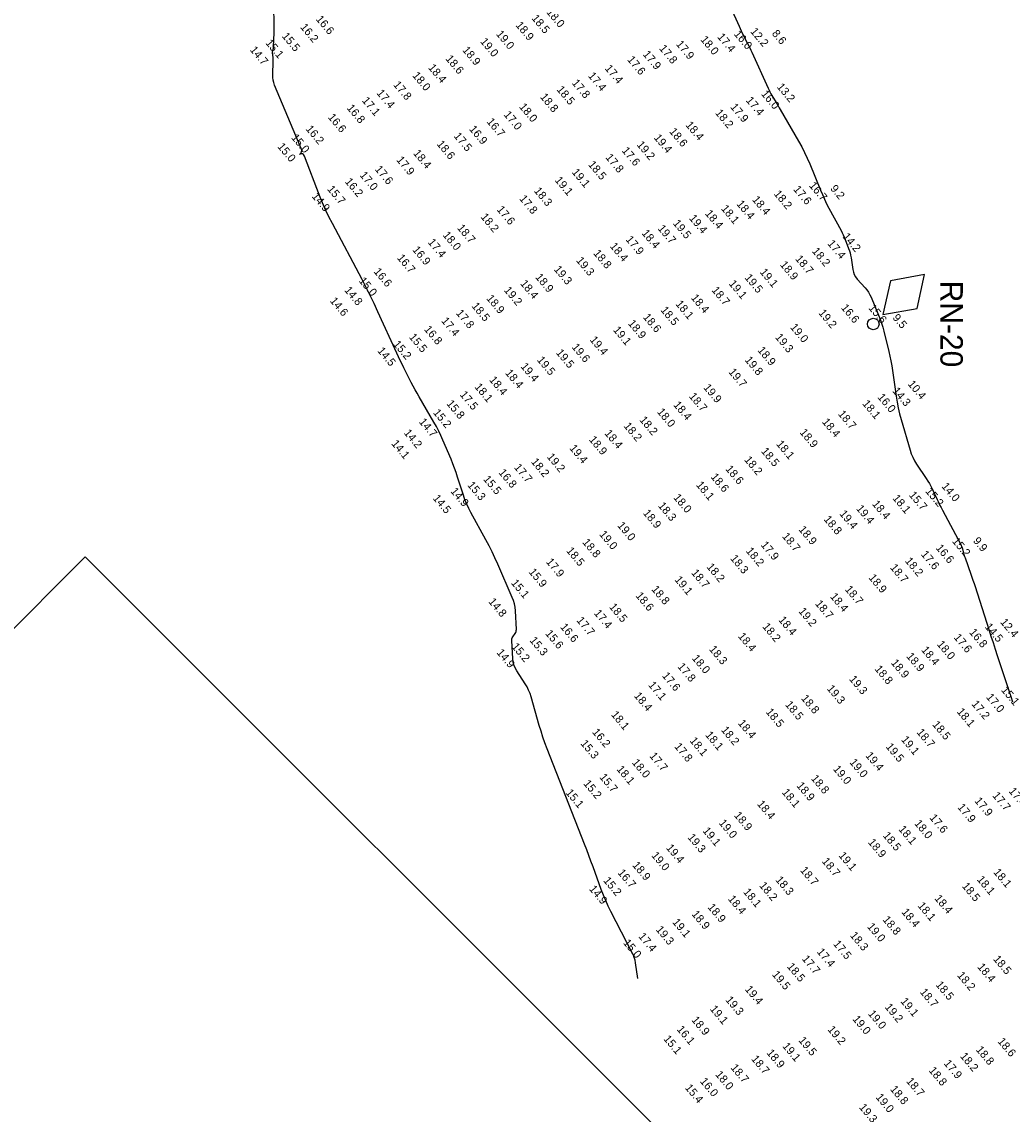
# Model space of a CAD drawing. Extents: x 988130 to 1132882, y 654656 to 841453.
# Drawn here: x 1109873 to 1110492, y 679738 to 680420 of the extents above; entities that cross this region are included whole.
import ezdxf

# ---------------------------------------------------------------- set-up
doc = ezdxf.new("R2010")
doc.units = 0
for name, color, linetype in [('V-ANNO-KEYM', 7, 'Continuous'), ('V-CHAN-NAID', 7, 'Continuous'), ('V-TOPO-MAJR', 7, 'Continuous'), ('V-TOPO-SOUN', 7, 'Continuous')]:
    doc.layers.add(name, color=color, linetype=linetype)

msp = doc.modelspace()

# ---------------------------------------------------------------- linework, layer by layer
at = {"layer": 'V-ANNO-KEYM'}
for p in [(1108026.58, 678199.38), (1111800.58, 678199.38)]:
    msp.add_line(p, (1109912.98, 680085.78), dxfattribs=at)
at = {"layer": 'V-CHAN-NAID'}
msp.add_lwpolyline([(1110410.99, 680237.1), (1110432.28, 680240.97), (1110436.89, 680262.1), (1110415.6, 680258.23)], close=True, dxfattribs=at)
msp.add_circle((1110404.95, 680231.26), 3.6, dxfattribs=at)
at = {"layer": 'V-TOPO-MAJR'}
for points in [[(1110303.86, 680455.4), (1110321.2, 680417.16), (1110321.83, 680415.79), (1110322.47, 680414.43), (1110323.12, 680413.08), (1110323.79, 680411.74), (1110326.5, 680406.37), (1110327.17, 680405.02), (1110327.82, 680403.67), (1110328.46, 680402.31), (1110329.09, 680400.95), (1110339.31, 680378.44), (1110339.85, 680377.29), (1110340.43, 680376.16), (1110341.04, 680375.05), (1110341.68, 680373.95), (1110344.32, 680369.6), (1110344.98, 680368.51), (1110345.63, 680367.42), (1110346.28, 680366.32), (1110346.91, 680365.22), (1110358.31, 680345.45), (1110360.24, 680341.98), (1110362.04, 680338.45), (1110363.73, 680334.85), (1110365.29, 680331.2), (1110371.92, 680314.93), (1110373.15, 680312.04), (1110374.45, 680309.18), (1110375.83, 680306.35), (1110377.29, 680303.56), (1110384.84, 680289.61), (1110385.53, 680288.27), (1110386.19, 680286.91), (1110386.8, 680285.53), (1110387.36, 680284.13), (1110389.53, 680278.49), (1110390.03, 680277.06), (1110390.45, 680275.62), (1110390.8, 680274.16), (1110391.06, 680272.68), (1110392.15, 680265.38), (1110392.51, 680263.71), (1110393.11, 680262.16), (1110393.93, 680260.71), (1110394.97, 680259.36), (1110399.83, 680253.93), (1110400.97, 680252.55), (1110401.98, 680251.1), (1110402.86, 680249.56), (1110403.61, 680247.95), (1110408.3, 680236.77), (1110409.26, 680234.34), (1110410.12, 680231.87), (1110410.89, 680229.38), (1110411.55, 680226.85), (1110414.63, 680214.17), (1110415.31, 680211.2), (1110415.92, 680208.22), (1110416.46, 680205.23), (1110416.93, 680202.22), (1110419.22, 680186.15), (1110419.81, 680182.48), (1110420.53, 680178.83), (1110421.38, 680175.22), (1110422.35, 680171.63), (1110427.9, 680152.56), (1110428.67, 680150.26), (1110429.6, 680148.04), (1110430.7, 680145.89), (1110431.97, 680143.82), (1110438.04, 680134.72), (1110439.04, 680133.17), (1110439.97, 680131.58), (1110440.84, 680129.95), (1110441.66, 680128.29), (1110444.78, 680121.59), (1110445.57, 680119.92), (1110446.39, 680118.26), (1110447.23, 680116.61), (1110448.09, 680114.97), (1110459.59, 680093.5), (1110459.91, 680092.86), (1110460.19, 680092.2), (1110460.43, 680091.53), (1110460.64, 680090.85), (1110461.37, 680088.07), (1110461.56, 680087.38), (1110461.77, 680086.69), (1110461.98, 680086), (1110462.22, 680085.33), (1110465.84, 680075.1), (1110466.52, 680073.17), (1110467.18, 680071.24), (1110467.83, 680069.29), (1110468.46, 680067.35), (1110477.1, 680040.39), (1110478.39, 680036.35), (1110479.7, 680032.32), (1110481.01, 680028.3), (1110482.34, 680024.27), (1110489.77, 680001.74), (1110490.04, 680000.94), (1110490.31, 680000.14), (1110490.58, 679999.35), (1110490.85, 679998.55), (1110491.94, 679995.37)], [(1110257.97, 679822.55), (1110256.51, 679832.4), (1110256.2, 679834.03), (1110255.76, 679835.61), (1110255.19, 679837.14), (1110254.49, 679838.64), (1110241.16, 679864.42), (1110239.48, 679867.79), (1110237.92, 679871.2), (1110236.47, 679874.67), (1110235.13, 679878.18), (1110229.99, 679892.33), (1110228.69, 679895.86), (1110227.37, 679899.39), (1110226.03, 679902.91), (1110224.67, 679906.41), (1110201.34, 679966.05), (1110199.98, 679969.65), (1110198.71, 679973.27), (1110197.52, 679976.93), (1110196.42, 679980.61), (1110191.34, 679998.37), (1110190.63, 680000.54), (1110189.77, 680002.65), (1110188.76, 680004.68), (1110187.59, 680006.64), (1110182.35, 680014.74), (1110181.35, 680016.52), (1110180.61, 680018.38), (1110180.11, 680020.32), (1110179.86, 680022.34), (1110179.2, 680033.4), (1110179.21, 680034.05), (1110179.33, 680034.67), (1110179.55, 680035.26), (1110179.88, 680035.82), (1110181.4, 680038.01), (1110181.73, 680038.57), (1110181.96, 680039.16), (1110182.08, 680039.78), (1110182.1, 680040.43), (1110181.53, 680052.19), (1110181.32, 680054.35), (1110180.93, 680056.47), (1110180.34, 680058.54), (1110179.57, 680060.56), (1110170.49, 680081.35), (1110168.76, 680085.2), (1110166.94, 680089.01), (1110165.04, 680092.77), (1110163.05, 680096.49), (1110153.7, 680113.49), (1110152.34, 680116.11), (1110151.11, 680118.8), (1110150.01, 680121.54), (1110149.04, 680124.34), (1110145.44, 680135.64), (1110144.5, 680138.46), (1110143.51, 680141.25), (1110142.45, 680144.01), (1110141.32, 680146.76), (1110136.26, 680158.69), (1110134.99, 680161.57), (1110133.63, 680164.4), (1110132.17, 680167.19), (1110130.63, 680169.93), (1110121.41, 680185.76), (1110120.14, 680187.98), (1110118.91, 680190.21), (1110117.7, 680192.46), (1110116.53, 680194.73), (1110111.9, 680203.85), (1110110.76, 680206.14), (1110109.64, 680208.43), (1110108.54, 680210.74), (1110107.47, 680213.06), (1110095.63, 680238.96), (1110093.26, 680244.03), (1110090.83, 680249.07), (1110088.32, 680254.07), (1110085.74, 680259.04), (1110067.31, 680293.95), (1110065.11, 680298.26), (1110063.05, 680302.62), (1110061.11, 680307.03), (1110059.3, 680311.51), (1110049.75, 680336.14), (1110049.21, 680337.1), (1110048.51, 680337.59), (1110047.66, 680337.61), (1110046.66, 680337.15), (1110047.54, 680337.9), (1110048.03, 680338.78), (1110048.12, 680339.79), (1110047.82, 680340.91), (1110031.2, 680380.49), (1110030.65, 680382.02), (1110030.27, 680383.57), (1110030.06, 680385.16), (1110030.02, 680386.78), (1110030.26, 680395.43), (1110030.27, 680396.01), (1110030.26, 680396.59), (1110030.23, 680397.17), (1110030.19, 680397.75), (1110029.93, 680400.59), (1110029.91, 680400.9), (1110029.92, 680401.21), (1110029.96, 680401.52), (1110030.03, 680401.82), (1110030.34, 680403.03), (1110030.41, 680403.33), (1110030.46, 680403.64), (1110030.5, 680403.95), (1110030.52, 680404.26), (1110030.9, 680413.03), (1110030.96, 680414.6), (1110030.98, 680416.17), (1110030.98, 680417.73), (1110030.94, 680419.3), (1110030.66, 680428.4)]]:
    msp.add_lwpolyline(points, dxfattribs=at)

# ---------------------------------------------------------------- texts
at = {"layer": 'V-CHAN-NAID'}
msp.add_text('RN-20', height=14, rotation=270, dxfattribs=at).set_placement((1110446.86, 680258.31))
at = {"layer": 'V-TOPO-SOUN'}
for s, p in [('18.0 ', (1110200.59, 680425.87)), ('16.2 ', (1110046.89, 680416.51)), ('16.6 ', (1110056.66, 680421.5)), ('18.9 ', (1110181.36, 680417.73)), ('18.5 ', (1110191.32, 680422.11)), ('15.5 ', (1110035.44, 680410.89)), ('19.0 ', (1110169.15, 680412.2)), ('17.4 ', (1110307.28, 680410.41)), ('16.0 ', (1110317.66, 680412.19)), ('12.2 ', (1110327.88, 680413.84)), ('8.6', (1110341.36, 680412.47)), ('15.1 ', (1110025.24, 680406.6)), ('19.0 ', (1110159.26, 680407.53)), ('17.8 ', (1110270.97, 680403.22)), ('17.9 ', (1110281.49, 680405.91)), ('18.0 ', (1110296.77, 680408.77)), ('14.7 ', (1110015.46, 680402.33)), ('18.6 ', (1110137.61, 680396.78)), ('18.9 ', (1110148.1, 680402.19)), ('17.6 ', (1110251.05, 680396.24)), ('17.9 ', (1110260.79, 680399.56)), ('18.4 ', (1110126.79, 680391.2)), ('17.4 ', (1110237.04, 680390.74)), ('18.0 ', (1110116.9, 680386.3)), ('17.4 ', (1110226.58, 680386.11)), ('17.8 ', (1110105, 680380.54)), ('18.5 ', (1110206.97, 680377.55)), ('17.8 ', (1110216.49, 680381.65)), ('13.2 ', (1110344.45, 680379.21)), ('17.1 ', (1110085.43, 680370.66)), ('17.4 ', (1110094.56, 680375.34)), ('18.8 ', (1110196.66, 680372.91)), ('17.4 ', (1110325.11, 680370.78)), ('16.0 ', (1110334.64, 680374.79)), ('16.8 ', (1110075.99, 680365.99)), ('18.0 ', (1110183.56, 680366.75)), ('18.2 ', (1110305.96, 680362.93)), ('17.9 ', (1110315.39, 680366.62)), ('16.6 ', (1110064.2, 680360.24)), ('16.7 ', (1110163.31, 680357.47)), ('17.0 ', (1110173.93, 680361.86)), ('18.4 ', (1110287.46, 680355.36)), ('16.2 ', (1110050.33, 680352.93)), ('17.5 ', (1110142.76, 680348.49)), ('16.9 ', (1110152.35, 680352.83)), ('18.6 ', (1110277.29, 680351.31)), ('15.0 ', (1110032.67, 680341.9)), ('15.0 ', (1110041.32, 680347.48)), ('18.6 ', (1110132.12, 680343.5)), ('19.2 ', (1110256.97, 680343.1)), ('19.4 ', (1110267.68, 680347.43)), ('18.4 ', (1110117.42, 680337.75)), ('17.8 ', (1110237.47, 680335.14)), ('17.6 ', (1110247.65, 680339.4)), ('17.6 ', (1110093.48, 680327.8)), ('17.9 ', (1110106.92, 680333.6)), ('18.5 ', (1110226.66, 680330.7)), ('17.0 ', (1110084.02, 680324.09)), ('19.1 ', (1110216.47, 680325.94)), ('15.7 ', (1110063.73, 680315.36)), ('16.2 ', (1110074.76, 680320.04)), ('18.3 ', (1110192.82, 680314.27)), ('19.1 ', (1110205.84, 680320.93)), ('17.6 ', (1110354.74, 680315.22)), ('16.7 ', (1110364.55, 680317.56)), ('9.2', (1110377.81, 680315.7)), ('14.9 ', (1110054.09, 680310.88)), ('17.8 ', (1110183.69, 680309.38)), ('18.4 ', (1110329.04, 680308.8)), ('18.2 ', (1110342.57, 680312.4)), ('17.6 ', (1110169.57, 680302.62)), ('18.1 ', (1110309.61, 680303.21)), ('18.4 ', (1110319.27, 680306.08)), ('18.2 ', (1110159.52, 680298)), ('19.5 ', (1110279.59, 680293.99)), ('19.4 ', (1110289.65, 680297.17)), ('18.4 ', (1110299.59, 680300.1)), ('18.7 ', (1110144.86, 680291.09)), ('18.4 ', (1110260.05, 680287.85)), ('19.7 ', (1110270.1, 680290.76)), ('17.4 ', (1110126.58, 680282.17)), ('18.0 ', (1110135.87, 680286.65)), ('17.9 ', (1110250.07, 680283.91)), ('17.4 ', (1110376.04, 680281.35)), ('14.2 ', (1110385.47, 680285.69)), ('16.9 ', (1110116.91, 680277.47)), ('18.8 ', (1110229.89, 680275.28)), ('18.4 ', (1110240.23, 680279.71)), ('18.2 ', (1110366.39, 680276.6)), ('16.7 ', (1110107.34, 680272.4)), ('19.3 ', (1110219.16, 680270.79)), ('18.9 ', (1110346.42, 680268.16)), ('18.7 ', (1110355.92, 680271.81)), ('16.6 ', (1110092.76, 680263.85)), ('18.9 ', (1110193.64, 680260.38)), ('19.3 ', (1110205.25, 680265.26)), ('19.5 ', (1110324.34, 680260.06)), ('19.1 ', (1110333.84, 680263.56)), ('15.0 ', (1110083.47, 680258.08)), ('18.4 ', (1110184.23, 680256.39)), ('19.1 ', (1110314.45, 680256.29)), ('14.8 ', (1110074.42, 680252.26)), ('18.9 ', (1110163.07, 680247.13)), ('19.2 ', (1110174.08, 680252.23)), ('18.4 ', (1110290.85, 680247.49)), ('18.7 ', (1110303.73, 680252.27)), ('14.6 ', (1110065.42, 680245.57)), ('18.5 ', (1110153.9, 680242.35)), ('18.5 ', (1110271.87, 680239.83)), ('18.1 ', (1110281.2, 680243.62)), ('16.6 ', (1110384.53, 680241.28)), ('15.6 ', (1110401.67, 680241.08)), ('17.4 ', (1110134.96, 680233.08)), ('17.8 ', (1110144.13, 680237.88)), ('18.6 ', (1110260.89, 680235.39)), ('19.2 ', (1110370.47, 680237.99)), ('9.5', (1110416.68, 680235.05)), ('16.8 ', (1110124.21, 680227.79)), ('19.1 ', (1110242.22, 680227.41)), ('18.9 ', (1110251.5, 680231.47)), ('19.0 ', (1110352.74, 680229.08)), ('15.5 ', (1110114.81, 680222.96)), ('19.4 ', (1110227.68, 680221.25)), ('19.3 ', (1110343.39, 680222.83)), ('14.5 ', (1110095.07, 680214.38)), ('15.2 ', (1110104.9, 680218.54)), ('19.5 ', (1110206.56, 680213.17)), ('19.6 ', (1110216.41, 680216.71)), ('18.9 ', (1110332.41, 680214.73)), ('19.5 ', (1110194.7, 680208.66)), ('19.8 ', (1110324.45, 680208.64)), ('18.4 ', (1110174.85, 680200.52)), ('19.4 ', (1110184.48, 680204.6)), ('19.7 ', (1110314.3, 680201.14)), ('18.1 ', (1110155.73, 680191.85)), ('18.4 ', (1110164.88, 680196.23)), ('19.9 ', (1110298.63, 680191.42)), ('10.4 ', (1110426.22, 680193.62)), ('17.5 ', (1110146.52, 680187.01)), ('18.7 ', (1110289.58, 680185.95)), ('16.0 ', (1110407.29, 680185.43)), ('14.3 ', (1110416.61, 680189.32)), ('15.8 ', (1110138.2, 680181.39)), ('18.4 ', (1110279.85, 680180.62)), ('18.1 ', (1110397.82, 680181.38)), ('15.2 ', (1110129.84, 680175.73)), ('18.2 ', (1110258.69, 680171.25)), ('18.0 ', (1110269.68, 680176.25)), ('18.7 ', (1110382.65, 680174.91)), ('14.7 ', (1110121, 680169.98)), ('18.2 ', (1110248.86, 680167.42)), ('18.4 ', (1110372.67, 680169.97)), ('14.2 ', (1110111.6, 680163.12)), ('18.9 ', (1110227.15, 680158.92)), ('18.4 ', (1110236.85, 680162.84)), ('18.9 ', (1110358.74, 680163.42)), ('14.1 ', (1110103.8, 680156.43)), ('19.4 ', (1110214.97, 680153.58)), ('18.5 ', (1110334.63, 680151.68)), ('18.1 ', (1110344.07, 680156.16)), ('18.2 ', (1110191.01, 680145.08)), ('19.2 ', (1110200.89, 680148.14)), ('18.2 ', (1110324.1, 680146.34)), ('16.8 ', (1110170.71, 680138.33)), ('17.7 ', (1110180.4, 680141.57)), ('18.6 ', (1110312.37, 680140.56)), ('15.3 ', (1110151.27, 680130.49)), ('15.5 ', (1110161.13, 680134.22)), ('18.1 ', (1110294.03, 680130.62)), ('18.6 ', (1110303.15, 680135.65)), ('14.9 ', (1110140.7, 680126.67)), ('15.7 ', (1110426.92, 680124.32)), ('15.2 ', (1110437.16, 680126.66)), ('14.0 ', (1110447.26, 680129.75)), ('14.5 ', (1110129.69, 680122.31)), ('18.3 ', (1110270.3, 680117.6)), ('18.0 ', (1110279.88, 680122.75)), ('18.4 ', (1110403.94, 680118.72)), ('18.1 ', (1110416.67, 680122.34)), ('18.9 ', (1110260.91, 680113.04)), ('19.4 ', (1110383.54, 680112.61)), ('19.4 ', (1110393.97, 680115.85)), ('19.0 ', (1110244.86, 680105.3)), ('18.9 ', (1110358.04, 680102.78)), ('18.8 ', (1110373.73, 680109.19)), ('19.0 ', (1110233.59, 680099.79)), ('18.7 ', (1110347.73, 680098.51)), ('9.9', (1110466.94, 680095.7)), ('18.5 ', (1110213.01, 680089.53)), ('18.8 ', (1110223.03, 680094.8)), ('18.2 ', (1110325.15, 680089.37)), ('17.9 ', (1110334.42, 680093.16)), ('16.6 ', (1110443.71, 680091.24)), ('15.2 ', (1110453.87, 680095.46)), ('17.9 ', (1110200.34, 680082.58)), ('18.3 ', (1110315.38, 680084.76)), ('18.2 ', (1110424.46, 680083.13)), ('17.6 ', (1110434.43, 680087.28)), ('15.9 ', (1110189.56, 680076.25)), ('18.7 ', (1110291.03, 680075.72)), ('18.2 ', (1110300.59, 680079.45)), ('18.7 ', (1110415.15, 680078.99)), ('15.1 ', (1110178.53, 680069.39)), ('19.1 ', (1110280.6, 680071.45)), ('18.9 ', (1110401.76, 680072.69)), ('18.8 ', (1110266.14, 680065.45)), ('18.7 ', (1110386.95, 680065.43)), ('14.8 ', (1110164.38, 680057.71)), ('18.6 ', (1110256.27, 680061.44)), ('18.7 ', (1110368.34, 680056.42)), ('18.4 ', (1110377.7, 680060.88)), ('17.4 ', (1110230.28, 680050.52)), ('18.5 ', (1110239.77, 680054.43)), ('19.2 ', (1110357.97, 680051.71)), ('16.6 ', (1110209.18, 680041.9)), ('17.7 ', (1110219.38, 680046.02)), ('18.2 ', (1110335.44, 680042.15)), ('18.4 ', (1110345.47, 680046.3)), ('14.5 ', (1110474.31, 680042)), ('12.4 ', (1110483.93, 680044.95)), ('15.6 ', (1110199.86, 680037.82)), ('18.4 ', (1110320.21, 680036.11)), ('17.6 ', (1110454.91, 680035.39)), ('16.8 ', (1110464.52, 680038.59)), ('15.2 ', (1110178.86, 680029.63)), ('15.3 ', (1110190.09, 680033.54)), ('18.3 ', (1110302.15, 680028.03)), ('18.0 ', (1110444.4, 680031.12)), ('14.9 ', (1110169.48, 680025.92)), ('18.0 ', (1110291.44, 680022.38)), ('18.9 ', (1110425.3, 680023.6)), ('18.4 ', (1110434.62, 680027.57)), ('17.8 ', (1110282.43, 680017.19)), ('18.8 ', (1110405.52, 680015.68)), ('18.9 ', (1110415.7, 680019.52)), ('17.6 ', (1110272.8, 680011.44)), ('19.3 ', (1110389.61, 680009.34)), ('17.1 ', (1110264.18, 680005.65)), ('19.3 ', (1110375.69, 680003.41)), ('15.1 ', (1110484.5, 680002.5)), ('18.4 ', (1110255.28, 679998.92)), ('18.8 ', (1110359.61, 679997.33)), ('17.2 ', (1110466.01, 679993.78)), ('17.0 ', (1110475.12, 679998.08)), ('18.1 ', (1110240.97, 679987.18)), ('18.5 ', (1110337.56, 679988.85)), ('18.5 ', (1110349.64, 679993.44)), ('18.1 ', (1110456.83, 679989)), ('18.4 ', (1110320.17, 679981.81)), ('18.5 ', (1110441.51, 679980.98)), ('16.2 ', (1110229.16, 679976.26)), ('18.1 ', (1110299.76, 679974.46)), ('18.2 ', (1110309.66, 679977.6)), ('18.7 ', (1110431.73, 679976.15)), ('15.3 ', (1110221.88, 679969.15)), ('17.8 ', (1110280.46, 679967.25)), ('18.1 ', (1110290.05, 679970.88)), ('19.5 ', (1110412.46, 679967.13)), ('19.1 ', (1110422.07, 679971.56)), ('17.7 ', (1110264.92, 679961.36)), ('19.4 ', (1110399.77, 679961.59)), ('18.1 ', (1110244.4, 679953.1)), ('18.0 ', (1110253.99, 679957.22)), ('19.0 ', (1110379.57, 679953.19)), ('19.0 ', (1110389.82, 679957.38)), ('15.7 ', (1110233.7, 679948.12)), ('18.8 ', (1110365.78, 679947.32)), ('15.2 ', (1110223.68, 679944.12)), ('18.9 ', (1110356.74, 679942.82)), ('17.4 ', (1110489.19, 679939.38)), ('15.1 ', (1110212.59, 679938.39)), ('18.1 ', (1110347.59, 679938.66)), ('17.9 ', (1110467.87, 679933.3)), ('17.7 ', (1110479.04, 679936.62)), ('18.4 ', (1110332.11, 679931.35)), ('17.9 ', (1110457.24, 679929.33)), ('19.0 ', (1110308.24, 679919.5)), ('18.9 ', (1110317.72, 679924.28)), ('18.0 ', (1110430.28, 679919.23)), ('17.6 ', (1110439.77, 679922.77)), ('19.1 ', (1110298.11, 679914.64)), ('18.1 ', (1110420.41, 679915.62)), ('19.3 ', (1110288.74, 679910.52)), ('18.9 ', (1110401.37, 679907.44)), ('18.5 ', (1110410.64, 679911.67)), ('19.0 ', (1110266.12, 679899.24)), ('19.4 ', (1110275.29, 679903.97)), ('19.1 ', (1110382.99, 679899.2)), ('18.9 ', (1110254.22, 679893.15)), ('18.7 ', (1110372.57, 679895.6)), ('16.7 ', (1110245.07, 679888.4)), ('18.7 ', (1110359, 679889.97)), ('18.1 ', (1110479.65, 679888.76)), ('14.9 ', (1110227.24, 679878.3)), ('15.2 ', (1110236.11, 679883.54)), ('18.2 ', (1110333.47, 679880.44)), ('18.3 ', (1110343.59, 679883.99)), ('18.5 ', (1110460.02, 679880.08)), ('18.1 ', (1110469.35, 679884.24)), ('18.4 ', (1110313.94, 679872.07)), ('18.1 ', (1110323.46, 679876.42)), ('18.4 ', (1110442.86, 679872.4)), ('18.9 ', (1110301.23, 679866.92)), ('18.1 ', (1110432.37, 679867.85)), ('19.1 ', (1110279.22, 679857.55)), ('18.9 ', (1110291.26, 679862.59)), ('18.8 ', (1110410.49, 679859.14)), ('18.4 ', (1110422.28, 679863.89)), ('19.3 ', (1110268.9, 679852.96)), ('19.0 ', (1110400.82, 679854.81)), ('15.0 ', (1110248.52, 679844.63)), ('17.4 ', (1110258.02, 679848.67)), ('17.5 ', (1110379.65, 679843.95)), ('18.3 ', (1110390.16, 679849.29)), ('17.4 ', (1110369.43, 679839.05)), ('18.5 ', (1110350.77, 679829.86)), ('17.7 ', (1110360.11, 679834.65)), ('18.5 ', (1110479.53, 679834.52)), ('19.5 ', (1110341.47, 679824.89)), ('18.2 ', (1110457.02, 679824.36)), ('18.4 ', (1110469.64, 679829.63)), ('18.5 ', (1110443.6, 679818.47)), ('19.4 ', (1110324.53, 679815.67)), ('18.7 ', (1110433.79, 679813.93)), ('19.1 ', (1110302.69, 679803.36)), ('19.3 ', (1110312.37, 679809.04)), ('19.2 ', (1110411.87, 679804.52)), ('19.1 ', (1110421.65, 679808.12)), ('18.9 ', (1110291.16, 679796.49)), ('19.0 ', (1110391.71, 679797.04)), ('19.0 ', (1110401.39, 679800.35)), ('16.1 ', (1110281.99, 679790.63)), ('19.2 ', (1110376.13, 679790.54)), ('15.1 ', (1110273.7, 679784.67)), ('19.5 ', (1110357.97, 679783.74)), ('18.6 ', (1110482.3, 679783.1)), ('18.9 ', (1110338.02, 679775.96)), ('19.1 ', (1110347.93, 679780.15)), ('18.8 ', (1110468.74, 679777.92)), ('18.7 ', (1110328.47, 679772.15)), ('17.9 ', (1110448.7, 679769.35)), ('18.2 ', (1110458.86, 679773.86)), ('18.0 ', (1110306.01, 679762.43)), ('18.7 ', (1110315.59, 679766.69)), ('18.8 ', (1110439.29, 679764.96)), ('16.0 ', (1110296.47, 679758.17)), ('18.7 ', (1110425.21, 679758.25)), ('15.4 ', (1110287.1, 679754.13)), ('19.0 ', (1110406.2, 679748.22)), ('18.8 ', (1110415.19, 679753.26)), ('19.3 ', (1110395.78, 679741.95))]:
    msp.add_text(s, height=5, rotation=310, dxfattribs=at).set_placement(p)

doc.saveas('drawing.dxf')
